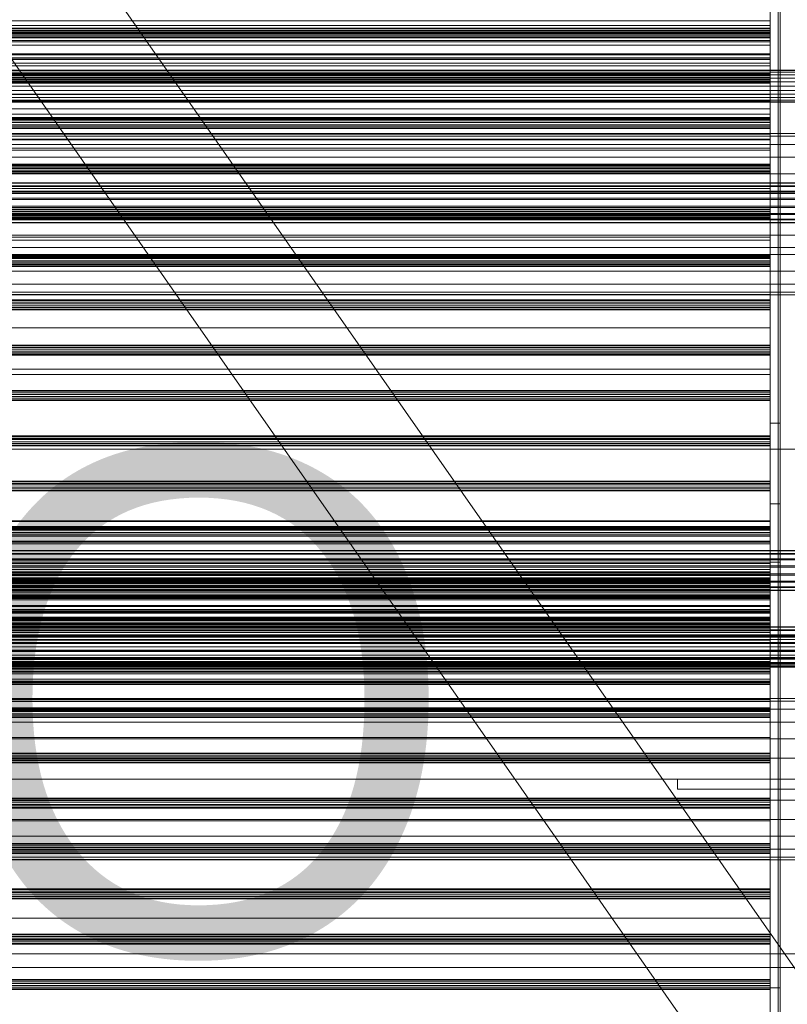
# Model space of a CAD drawing. Header units: millimetres. Extents: x -4738 to 65662, y -68080 to 6847.
# Tile 405 of 656: x 878 to 1258, y -33625 to -33137. Entities that reach past the tile are written whole.
import ezdxf

# ---------------------------------------------------------------- set-up
doc = ezdxf.new("R2010")
doc.units = ezdxf.units.MM
for name, color, linetype, lineweight in [('COTAS_O', 1, 'Continuous', 0), ('frontal_C03', 7, 'Continuous', 0), ('frontal_secador', 7, 'Continuous', 0), ('frontal_tolva', 7, 'Continuous', 0)]:
    doc.layers.add(name, color=color, linetype=linetype, lineweight=lineweight)
doc.dimstyles.new('R19_100', dxfattribs={"dimtxt": 250, "dimasz": 150, "dimexe": 150, "dimexo": 80, "dimgap": 100, "dimtad": 1, "dimtih": 1, "dimtoh": 1, "dimdsep": 46, "dimcen": 0.09, "dimadec": 0, "dimazin": 0, "dimtfac": 1, "dimtdec": 4, "dimtofl": 0, "dimtmove": 0, "dimatfit": 3, "dimfxl": 1, "dimtolj": 1, "dimtzin": 0, "dimarcsym": 0})

# ---------------------------------------------------------------- blocks, each defined once
blk = doc.blocks.new('DIM_R30_48')
at = {"layer": 'COTAS_O'}
for p, q in [((-1725, -33700), (-1575, -33655)), ((1725, -33700), (1575, -33655)), ((-1725, -34400), (-1725, -33700)), ((-1725, -33700), (1725, -33700)), ((-1725, -33700), (-1575, -33745)), ((1725, -33700), (1575, -33745)), ((1725, -34400), (1725, -33700))]:
    blk.add_line(p, q, dxfattribs=at)
blk.add_text('3450 O', height=250, dxfattribs=at).set_placement((0, -33600))

msp = doc.modelspace()

# ---------------------------------------------------------------- linework, layer by layer
at = {"layer": 'frontal_C03'}
for p, q in [((1250, -34946.422), (1250, -32331.232)), ((1254, -32331.232), (1254, -34946.422)), ((1250, -32430.626), (1250, -35045.817)), ((1254, -35045.817), (1254, -32430.626)), ((1250, -33141.22), (-1250, -33141.22)), ((1250, -33141.536), (-1250, -33141.536)), ((1250, -33142.33), (-1250, -33142.33)), ((-1250, -33143.095), (1250, -33143.095)), ((1250, -33142.33), (1250, -33141.22)), ((1250, -33141.22), (1250, -33141.536)), ((1250, -33141.536), (1250, -33143.095)), ((1250, -33144.217), (1250, -33142.33)), ((1250, -33143.095), (1250, -33144.982)), ((1250, -33144.217), (-1250, -33144.217)), ((1250, -33144.982), (-1250, -33144.982)), ((1250, -33145.776), (-1250, -33145.776)), ((1250, -33146.092), (-1250, -33146.092)), ((1250, -33145.776), (1250, -33144.217)), ((1250, -33144.982), (1250, -33146.092)), ((1250, -33146.092), (1250, -33145.776)), ((1250, -33163.678), (-1250, -33163.678)), ((1250, -33163.994), (-1250, -33163.994)), ((1250, -33164.788), (-1250, -33164.788)), ((-1250, -33165.552), (1250, -33165.552)), ((1250, -33166.675), (-1250, -33166.675)), ((1250, -33167.439), (-1250, -33167.439)), ((1250, -33164.788), (1250, -33163.678)), ((1250, -33163.678), (1250, -33163.994)), ((1250, -33163.994), (1250, -33165.552)), ((1250, -33166.675), (1250, -33164.788)), ((1250, -33165.552), (1250, -33167.439)), ((1250, -33168.233), (1250, -33166.675)), ((1250, -33167.439), (1250, -33168.55)), ((1250, -33168.233), (-1250, -33168.233)), ((1250, -33168.55), (-1250, -33168.55)), ((1250, -33168.55), (1250, -33168.233)), ((1250, -33186.135), (-1250, -33186.135)), ((1250, -33186.452), (-1250, -33186.452)), ((1250, -33187.246), (1250, -33186.135)), ((1250, -33186.135), (1250, -33186.452)), ((1250, -33186.452), (1250, -33188.01)), ((1250, -33187.246), (-1250, -33187.246)), ((-1250, -33188.01), (1250, -33188.01)), ((1250, -33189.133), (-1250, -33189.133)), ((1250, -33189.897), (-1250, -33189.897)), ((1250, -33190.691), (-1250, -33190.691)), ((1250, -33191.007), (-1250, -33191.007)), ((1250, -33189.133), (1250, -33187.246)), ((1250, -33188.01), (1250, -33189.897)), ((1250, -33190.691), (1250, -33189.133)), ((1250, -33189.897), (1250, -33191.007)), ((1250, -33191.007), (1250, -33190.691)), ((1250, -33196.287), (-1250, -33196.287)), ((1250, -33196.664), (-1250, -33196.664)), ((1250, -33196.664), (1250, -33196.287)), ((1250, -33196.287), (1250, -33200.715)), ((1250, -33201.788), (1250, -33196.664)), ((1250, -33200.715), (-1250, -33200.715)), ((1250, -33200.715), (1250, -33209.274)), ((1250, -33201.788), (-1250, -33201.788)), ((1250, -33210.879), (1250, -33201.788)), ((1250, -33208.593), (-1250, -33208.593)), ((1250, -33208.909), (-1250, -33208.909)), ((1250, -33209.274), (-1250, -33209.274)), ((1250, -33209.703), (-1250, -33209.703)), ((-1250, -33210.467), (1250, -33210.467)), ((1250, -33210.879), (-1250, -33210.879)), ((1250, -33209.703), (1250, -33208.593)), ((1250, -33208.593), (1250, -33208.909)), ((1250, -33208.909), (1250, -33210.467)), ((1250, -33209.274), (1250, -33220.66)), ((1250, -33211.59), (1250, -33209.703)), ((1250, -33210.467), (1250, -33212.355)), ((1250, -33222.553), (1250, -33210.879)), ((1250, -33211.59), (-1250, -33211.59)), ((1250, -33212.355), (-1250, -33212.355)), ((1250, -33213.149), (-1250, -33213.149)), ((1250, -33213.465), (-1250, -33213.465)), ((1250, -33213.149), (1250, -33211.59)), ((1250, -33212.355), (1250, -33213.465)), ((1250, -33213.465), (1250, -33213.149)), ((1496, -33217.984), (-1496, -33217.984)), ((1496, -33218.102), (-1496, -33218.102)), ((1496, -33219.368), (-1496, -33219.368)), ((1496, -33219.703), (-1496, -33219.703)), ((-1250, -33220.66), (1250, -33220.66)), ((1250, -33220.66), (1250, -33233.14)), ((1496, -33222.043), (-1496, -33222.043)), ((1496, -33222.544), (-1496, -33222.544)), ((-1496, -33225.601), (1496, -33225.601)), ((1250, -33222.553), (-1250, -33222.553)), ((1250, -33235.033), (1250, -33222.553)), ((1496, -33226.192), (-1496, -33226.192)), ((1496, -33229.501), (-1496, -33229.501)), ((1496, -33230.092), (-1496, -33230.092)), ((1496, -33233.149), (-1496, -33233.149)), ((1496, -33233.65), (-1496, -33233.65)), ((1250, -33231.05), (-1250, -33231.05)), ((1250, -33231.367), (-1250, -33231.367)), ((1250, -33232.161), (-1250, -33232.161)), ((-1250, -33232.925), (1250, -33232.925)), ((1250, -33233.14), (-1250, -33233.14)), ((1250, -33234.048), (-1250, -33234.048)), ((1250, -33234.812), (-1250, -33234.812)), ((1250, -33235.033), (-1250, -33235.033)), ((1250, -33235.606), (-1250, -33235.606)), ((1250, -33232.161), (1250, -33231.05)), ((1250, -33231.05), (1250, -33231.367)), ((1250, -33231.367), (1250, -33232.925)), ((1250, -33234.048), (1250, -33232.161)), ((1250, -33232.925), (1250, -33234.812)), ((1250, -33233.14), (1250, -33244.814)), ((1250, -33235.606), (1250, -33234.048)), ((1250, -33234.812), (1250, -33235.923)), ((1250, -33246.419), (1250, -33235.033)), ((1250, -33235.923), (1250, -33235.606)), ((1496, -33235.99), (-1496, -33235.99)), ((1496, -33236.325), (-1496, -33236.325)), ((1496, -33237.591), (-1496, -33237.591)), ((1496, -33237.709), (-1496, -33237.709)), ((1250, -33235.923), (-1250, -33235.923)), ((1250, -33244.814), (-1250, -33244.814)), ((1250, -33244.814), (1250, -33253.905)), ((1250, -33246.419), (-1250, -33246.419)), ((1250, -33254.977), (1250, -33246.419)), ((1250, -33253.508), (-1250, -33253.508)), ((1250, -33253.825), (-1250, -33253.825)), ((1250, -33253.905), (-1250, -33253.905)), ((1250, -33254.619), (-1250, -33254.619)), ((1250, -33254.977), (-1250, -33254.977)), ((-1250, -33255.383), (1250, -33255.383)), ((1250, -33254.619), (1250, -33253.508)), ((1250, -33253.508), (1250, -33253.825)), ((1250, -33253.825), (1250, -33255.383)), ((1250, -33253.905), (1250, -33259.029)), ((1250, -33256.506), (1250, -33254.619)), ((1250, -33259.406), (1250, -33254.977)), ((1250, -33255.383), (1250, -33257.27)), ((1250, -33256.506), (-1250, -33256.506)), ((1250, -33257.27), (-1250, -33257.27)), ((1250, -33258.064), (-1250, -33258.064)), ((1250, -33258.38), (-1250, -33258.38)), ((1250, -33259.029), (-1250, -33259.029)), ((1250, -33259.406), (-1250, -33259.406)), ((1250, -33258.064), (1250, -33256.506)), ((1250, -33257.27), (1250, -33258.38)), ((1250, -33258.38), (1250, -33258.064)), ((1250, -33259.029), (1250, -33259.406)), ((1250, -33275.966), (-1250, -33275.966)), ((1250, -33276.282), (-1250, -33276.282)), ((1250, -33277.076), (-1250, -33277.076)), ((-1250, -33277.84), (1250, -33277.84)), ((1250, -33278.963), (-1250, -33278.963)), ((1250, -33279.727), (-1250, -33279.727)), ((1250, -33277.076), (1250, -33275.966)), ((1250, -33275.966), (1250, -33276.282)), ((1250, -33276.282), (1250, -33277.84)), ((1250, -33278.963), (1250, -33277.076)), ((1250, -33277.84), (1250, -33279.727)), ((1250, -33280.521), (1250, -33278.963)), ((1250, -33279.727), (1250, -33280.838)), ((1250, -33280.521), (-1250, -33280.521)), ((1250, -33280.838), (-1250, -33280.838)), ((1250, -33280.838), (1250, -33280.521)), ((1250, -33298.423), (-1250, -33298.423)), ((1250, -33298.74), (-1250, -33298.74)), ((1250, -33299.534), (1250, -33298.423)), ((1250, -33298.423), (1250, -33298.74)), ((1250, -33298.74), (1250, -33300.298)), ((1250, -33299.534), (-1250, -33299.534)), ((-1250, -33300.298), (1250, -33300.298)), ((1250, -33301.421), (-1250, -33301.421)), ((1250, -33302.185), (-1250, -33302.185)), ((1250, -33302.979), (-1250, -33302.979)), ((1250, -33303.296), (-1250, -33303.296)), ((1250, -33301.421), (1250, -33299.534)), ((1250, -33300.298), (1250, -33302.185)), ((1250, -33302.979), (1250, -33301.421)), ((1250, -33302.185), (1250, -33303.296)), ((1250, -33303.296), (1250, -33302.979)), ((1250, -33320.881), (-1250, -33320.881)), ((1250, -33321.197), (-1250, -33321.197)), ((1250, -33321.991), (-1250, -33321.991)), ((-1250, -33322.756), (1250, -33322.756)), ((1250, -33321.991), (1250, -33320.881)), ((1250, -33320.881), (1250, -33321.197)), ((1250, -33321.197), (1250, -33322.756)), ((1250, -33323.879), (1250, -33321.991)), ((1250, -33322.756), (1250, -33324.643)), ((1250, -33323.879), (-1250, -33323.879)), ((1250, -33324.643), (-1250, -33324.643)), ((1250, -33325.437), (-1250, -33325.437)), ((1250, -33325.753), (-1250, -33325.753)), ((1250, -33325.437), (1250, -33323.879)), ((1250, -33324.643), (1250, -33325.753)), ((1250, -33325.753), (1250, -33325.437)), ((1250, -33343.339), (-1250, -33343.339)), ((1250, -33343.655), (-1250, -33343.655)), ((1250, -33344.449), (-1250, -33344.449)), ((-1250, -33345.213), (1250, -33345.213)), ((1250, -33346.336), (-1250, -33346.336)), ((1250, -33347.1), (-1250, -33347.1)), ((1250, -33347.894), (-1250, -33347.894)), ((1250, -33344.449), (1250, -33343.339)), ((1250, -33343.339), (1250, -33343.655)), ((1250, -33343.655), (1250, -33345.213)), ((1250, -33346.336), (1250, -33344.449)), ((1250, -33345.213), (1250, -33347.1)), ((1250, -33347.894), (1250, -33346.336)), ((1250, -33347.1), (1250, -33348.211)), ((1250, -33348.211), (1250, -33347.894)), ((1250, -33348.211), (-1250, -33348.211)), ((1250, -33365.796), (-1250, -33365.796)), ((1250, -33366.113), (-1250, -33366.113)), ((1250, -33366.907), (-1250, -33366.907)), ((-1250, -33367.671), (1250, -33367.671)), ((1250, -33366.907), (1250, -33365.796)), ((1250, -33365.796), (1250, -33366.113)), ((1250, -33366.113), (1250, -33367.671)), ((1250, -33368.794), (1250, -33366.907)), ((1250, -33367.671), (1250, -33369.558)), ((1250, -33368.794), (-1250, -33368.794)), ((1250, -33369.558), (-1250, -33369.558)), ((1250, -33370.352), (-1250, -33370.352)), ((1250, -33370.668), (-1250, -33370.668)), ((1250, -33370.352), (1250, -33368.794)), ((1250, -33369.558), (1250, -33370.668)), ((1250, -33370.668), (1250, -33370.352)), ((1250, -33385.414), (-1250, -33385.414)), ((1250, -33385.708), (-1250, -33385.708)), ((1250, -33385.708), (1250, -33385.414)), ((1250, -33385.414), (1250, -33388.874)), ((1250, -33389.711), (1250, -33385.708)), ((1250, -33388.254), (-1250, -33388.254)), ((1250, -33388.57), (-1250, -33388.57)), ((1250, -33388.874), (-1250, -33388.874)), ((1250, -33389.364), (-1250, -33389.364)), ((1250, -33389.711), (-1250, -33389.711)), ((-1250, -33390.129), (1250, -33390.129)), ((1250, -33391.251), (-1250, -33391.251)), ((1250, -33392.016), (-1250, -33392.016)), ((1250, -33389.364), (1250, -33388.254)), ((1250, -33388.254), (1250, -33388.57)), ((1250, -33388.57), (1250, -33390.129)), ((1250, -33388.874), (1250, -33395.56)), ((1250, -33391.251), (1250, -33389.364)), ((1250, -33396.814), (1250, -33389.711)), ((1250, -33390.129), (1250, -33392.016)), ((1250, -33392.81), (1250, -33391.251)), ((1250, -33392.016), (1250, -33393.126)), ((1250, -33392.81), (-1250, -33392.81)), ((1250, -33393.126), (-1250, -33393.126)), ((1250, -33395.56), (-1250, -33395.56)), ((1250, -33396.814), (-1250, -33396.814)), ((1250, -33393.126), (1250, -33392.81)), ((1250, -33395.56), (1250, -33404.455)), ((1250, -33405.934), (1250, -33396.814)), ((1496, -33400.208), (-1496, -33400.208)), ((1496, -33400.325), (-1496, -33400.325)), ((1496, -33401.591), (-1496, -33401.591)), ((1496, -33401.926), (-1496, -33401.926)), ((1496, -33404.266), (-1496, -33404.266)), ((1496, -33404.767), (-1496, -33404.767)), ((-1250, -33404.455), (1250, -33404.455)), ((1250, -33405.934), (-1250, -33405.934)), ((1250, -33404.455), (1250, -33414.205)), ((1250, -33415.684), (1250, -33405.934)), ((-1496, -33407.824), (1496, -33407.824)), ((1496, -33408.416), (-1496, -33408.416)), ((1250, -33410.711), (-1250, -33410.711)), ((1250, -33411.028), (-1250, -33411.028)), ((1250, -33411.822), (1250, -33410.711)), ((1250, -33410.711), (1250, -33411.028)), ((1250, -33411.028), (1250, -33412.586)), ((1496, -33411.724), (-1496, -33411.724)), ((1496, -33412.316), (-1496, -33412.316)), ((1496, -33415.372), (-1496, -33415.372)), ((1496, -33415.874), (-1496, -33415.874)), ((1250, -33411.822), (-1250, -33411.822)), ((-1250, -33412.586), (1250, -33412.586)), ((1250, -33413.709), (-1250, -33413.709)), ((1250, -33414.205), (-1250, -33414.205)), ((1250, -33414.473), (-1250, -33414.473)), ((1250, -33415.267), (-1250, -33415.267)), ((1250, -33415.584), (-1250, -33415.584)), ((1250, -33415.684), (-1250, -33415.684)), ((1250, -33416.372), (-1250, -33416.372)), ((1250, -33413.709), (1250, -33411.822)), ((1250, -33412.586), (1250, -33414.473)), ((1250, -33415.267), (1250, -33413.709)), ((1250, -33414.205), (1250, -33423.326)), ((1250, -33414.473), (1250, -33415.584)), ((1250, -33415.584), (1250, -33415.267)), ((1250, -33424.58), (1250, -33415.684)), ((1250, -33416.749), (1250, -33416.372)), ((1250, -33416.372), (1250, -33420.8)), ((1496, -33418.213), (-1496, -33418.213)), ((1496, -33418.548), (-1496, -33418.548)), ((1496, -33419.814), (-1496, -33419.814)), ((1496, -33419.932), (-1496, -33419.932)), ((1250, -33416.749), (-1250, -33416.749)), ((1250, -33420.8), (-1250, -33420.8)), ((1250, -33421.872), (1250, -33416.749)), ((1250, -33420.8), (1250, -33429.359)), ((1250, -33421.872), (-1250, -33421.872)), ((1250, -33423.326), (-1250, -33423.326)), ((1250, -33424.58), (-1250, -33424.58)), ((1250, -33430.963), (1250, -33421.872)), ((1250, -33423.326), (1250, -33430.428)), ((1250, -33431.266), (1250, -33424.58)), ((1250, -33429.359), (-1250, -33429.359)), ((1250, -33430.428), (-1250, -33430.428)), ((1250, -33430.963), (-1250, -33430.963)), ((1250, -33429.359), (1250, -33440.745)), ((1250, -33430.428), (1250, -33434.431)), ((1250, -33442.637), (1250, -33430.963)), ((1250, -33431.266), (-1250, -33431.266)), ((1250, -33433.169), (-1250, -33433.169)), ((1250, -33433.486), (-1250, -33433.486)), ((1250, -33434.28), (-1250, -33434.28)), ((1250, -33434.431), (-1250, -33434.431)), ((1250, -33434.725), (-1250, -33434.725)), ((-1250, -33435.044), (1250, -33435.044)), ((1250, -33434.725), (1250, -33431.266)), ((1250, -33434.28), (1250, -33433.169)), ((1250, -33433.169), (1250, -33433.486)), ((1250, -33433.486), (1250, -33435.044)), ((1250, -33436.167), (1250, -33434.28)), ((1250, -33434.431), (1250, -33434.725)), ((1250, -33435.044), (1250, -33436.931)), ((1496, -33438.069), (-1496, -33438.069)), ((1496, -33438.187), (-1496, -33438.187)), ((1496, -33439.453), (-1496, -33439.453)), ((1496, -33439.788), (-1496, -33439.788)), ((1250, -33436.167), (-1250, -33436.167)), ((1250, -33436.931), (-1250, -33436.931)), ((1250, -33437.725), (-1250, -33437.725)), ((1250, -33438.041), (-1250, -33438.041)), ((-1250, -33440.745), (1250, -33440.745)), ((1250, -33437.725), (1250, -33436.167)), ((1250, -33436.931), (1250, -33438.041)), ((1250, -33438.041), (1250, -33437.725)), ((1250, -33440.745), (1250, -33453.225)), ((1496, -33442.127), (-1496, -33442.127)), ((1496, -33442.629), (-1496, -33442.629)), ((-1496, -33445.685), (1496, -33445.685)), ((1250, -33442.637), (-1250, -33442.637)), ((1250, -33455.118), (1250, -33442.637)), ((1496, -33446.277), (-1496, -33446.277)), ((1496, -33449.585), (-1496, -33449.585)), ((1496, -33450.177), (-1496, -33450.177)), ((1496, -33453.234), (-1496, -33453.234)), ((1496, -33453.735), (-1496, -33453.735)), ((1250, -33453.225), (-1250, -33453.225)), ((1250, -33455.118), (-1250, -33455.118)), ((1250, -33453.225), (1250, -33464.899)), ((1250, -33466.504), (1250, -33455.118)), ((1496, -33456.075), (-1496, -33456.075)), ((1496, -33456.41), (-1496, -33456.41)), ((1496, -33457.676), (-1496, -33457.676)), ((1496, -33457.793), (-1496, -33457.793)), ((1250, -33455.627), (-1250, -33455.627)), ((1250, -33455.943), (-1250, -33455.943)), ((1250, -33456.737), (-1250, -33456.737)), ((-1250, -33457.501), (1250, -33457.501)), ((1250, -33458.624), (-1250, -33458.624)), ((1250, -33459.388), (-1250, -33459.388)), ((1250, -33460.182), (-1250, -33460.182)), ((1250, -33456.737), (1250, -33455.627)), ((1250, -33455.627), (1250, -33455.943)), ((1250, -33455.943), (1250, -33457.501)), ((1250, -33458.624), (1250, -33456.737)), ((1250, -33457.501), (1250, -33459.388)), ((1250, -33460.182), (1250, -33458.624)), ((1250, -33459.388), (1250, -33460.499)), ((1250, -33460.499), (1250, -33460.182)), ((1250, -33460.499), (-1250, -33460.499)), ((1250, -33464.899), (-1250, -33464.899)), ((1250, -33464.899), (1250, -33473.99)), ((1250, -33466.504), (-1250, -33466.504)), ((1250, -33475.062), (1250, -33466.504)), ((1250, -33473.99), (-1250, -33473.99)), ((1250, -33473.99), (1250, -33479.114)), ((1250, -33475.062), (-1250, -33475.062)), ((1250, -33478.084), (-1250, -33478.084)), ((1250, -33478.401), (-1250, -33478.401)), ((1250, -33479.114), (-1250, -33479.114)), ((1250, -33479.195), (-1250, -33479.195)), ((1250, -33479.49), (-1250, -33479.49)), ((1250, -33479.49), (1250, -33475.062)), ((1250, -33479.195), (1250, -33478.084)), ((1250, -33478.084), (1250, -33478.401)), ((1250, -33478.401), (1250, -33479.959)), ((1250, -33479.114), (1250, -33479.49)), ((1250, -33481.082), (1250, -33479.195)), ((-1250, -33479.959), (1250, -33479.959)), ((1250, -33481.082), (-1250, -33481.082)), ((1250, -33481.846), (-1250, -33481.846)), ((1250, -33482.64), (-1250, -33482.64)), ((1250, -33482.957), (-1250, -33482.957)), ((1250, -33479.959), (1250, -33481.846)), ((1250, -33482.64), (1250, -33481.082)), ((1250, -33481.846), (1250, -33482.957)), ((1250, -33482.957), (1250, -33482.64)), ((1250, -33500.542), (-1250, -33500.542)), ((1250, -33500.858), (-1250, -33500.858)), ((1250, -33501.652), (-1250, -33501.652)), ((-1250, -33502.417), (1250, -33502.417)), ((1250, -33503.54), (-1250, -33503.54)), ((1250, -33504.304), (-1250, -33504.304)), ((1250, -33501.652), (1250, -33500.542)), ((1250, -33500.542), (1250, -33500.858)), ((1250, -33500.858), (1250, -33502.417)), ((1250, -33503.54), (1250, -33501.652)), ((1250, -33502.417), (1250, -33504.304)), ((1250, -33505.098), (1250, -33503.54)), ((1250, -33504.304), (1250, -33505.414)), ((1250, -33505.098), (-1250, -33505.098)), ((1250, -33505.414), (-1250, -33505.414)), ((1250, -33505.414), (1250, -33505.098)), ((1250, -33523), (-1250, -33523)), ((1250, -33523.316), (-1250, -33523.316)), ((1250, -33524.11), (1250, -33523)), ((1250, -33523), (1250, -33523.316)), ((1250, -33523.316), (1250, -33524.874)), ((1250, -33524.11), (-1250, -33524.11)), ((-1250, -33524.874), (1250, -33524.874)), ((1250, -33525.997), (-1250, -33525.997)), ((1250, -33526.761), (-1250, -33526.761)), ((1250, -33527.555), (-1250, -33527.555)), ((1250, -33527.872), (-1250, -33527.872)), ((1250, -33525.997), (1250, -33524.11)), ((1250, -33524.874), (1250, -33526.761)), ((1250, -33527.555), (1250, -33525.997)), ((1250, -33526.761), (1250, -33527.872)), ((1250, -33527.872), (1250, -33527.555)), ((1250, -33545.457), (-1250, -33545.457)), ((1250, -33545.774), (-1250, -33545.774)), ((1250, -33546.568), (-1250, -33546.568)), ((-1250, -33547.332), (1250, -33547.332)), ((1250, -33546.568), (1250, -33545.457)), ((1250, -33545.457), (1250, -33545.774)), ((1250, -33545.774), (1250, -33547.332)), ((1250, -33548.455), (1250, -33546.568)), ((1250, -33547.332), (1250, -33549.219)), ((1250, -33548.455), (-1250, -33548.455)), ((1250, -33549.219), (-1250, -33549.219)), ((1250, -33550.013), (-1250, -33550.013)), ((1250, -33550.329), (-1250, -33550.329)), ((1250, -33550.013), (1250, -33548.455)), ((1250, -33549.219), (1250, -33550.329)), ((1250, -33550.329), (1250, -33550.013)), ((1250, -33567.915), (-1250, -33567.915)), ((1250, -33568.231), (-1250, -33568.231)), ((1250, -33569.025), (-1250, -33569.025)), ((-1250, -33569.79), (1250, -33569.79)), ((1250, -33570.912), (-1250, -33570.912)), ((1250, -33571.677), (-1250, -33571.677)), ((1250, -33572.471), (-1250, -33572.471)), ((1250, -33569.025), (1250, -33567.915)), ((1250, -33567.915), (1250, -33568.231)), ((1250, -33568.231), (1250, -33569.79)), ((1250, -33570.912), (1250, -33569.025)), ((1250, -33569.79), (1250, -33571.677)), ((1250, -33572.471), (1250, -33570.912)), ((1250, -33571.677), (1250, -33572.787)), ((1250, -33572.787), (1250, -33572.471)), ((1250, -33572.787), (-1250, -33572.787)), ((1250, -33590.372), (-1250, -33590.372)), ((1250, -33590.689), (-1250, -33590.689)), ((1250, -33591.483), (-1250, -33591.483)), ((1250, -33591.483), (1250, -33590.372)), ((1250, -33590.372), (1250, -33590.689)), ((1250, -33590.689), (1250, -33592.247)), ((1250, -33593.37), (1250, -33591.483)), ((-1250, -33592.247), (1250, -33592.247)), ((1250, -33593.37), (-1250, -33593.37)), ((1250, -33594.134), (-1250, -33594.134)), ((1250, -33594.928), (-1250, -33594.928)), ((1250, -33595.245), (-1250, -33595.245)), ((1250, -33592.247), (1250, -33594.134)), ((1250, -33594.928), (1250, -33593.37)), ((1250, -33594.134), (1250, -33595.245)), ((1250, -33595.245), (1250, -33594.928)), ((1250, -33612.83), (-1250, -33612.83)), ((1250, -33613.147), (-1250, -33613.147)), ((1250, -33613.941), (-1250, -33613.941)), ((-1250, -33614.705), (1250, -33614.705)), ((1250, -33615.828), (-1250, -33615.828)), ((1250, -33616.592), (-1250, -33616.592)), ((1250, -33613.941), (1250, -33612.83)), ((1250, -33612.83), (1250, -33613.147)), ((1250, -33613.147), (1250, -33614.705)), ((1250, -33615.828), (1250, -33613.941)), ((1250, -33614.705), (1250, -33616.592)), ((1250, -33617.386), (1250, -33615.828)), ((1250, -33616.592), (1250, -33617.702)), ((1250, -33617.386), (-1250, -33617.386)), ((1250, -33617.702), (-1250, -33617.702)), ((1250, -33617.702), (1250, -33617.386))]:
    msp.add_line(p, q, dxfattribs=at)
at = {"layer": 'frontal_secador'}
for p, q in [((1250, -33250), (1250, -33000)), ((1250, -33350), (1250, -33075)), ((1255, -33350), (1255, -33075)), ((1250, -33337), (1250, -33097)), ((1250, -33097), (1250, -33166)), ((1255, -33097), (1255, -33337)), ((1255, -33166), (1255, -33097)), ((1250, -33137.611), (-1250, -33137.611)), ((1250, -33139.918), (1250, -33137.611)), ((1250, -33139.918), (-1250, -33139.918)), ((1250, -33143.65), (1250, -33139.918)), ((-1250, -33143.65), (1250, -33143.65)), ((1250, -33144), (-1250, -33144)), ((1250, -33147.382), (-1250, -33147.382)), ((-1250, -33148), (1250, -33148)), ((1250, -33147.382), (1250, -33143.65)), ((1250, -33156), (1250, -33144)), ((1250, -33144), (1250, -33148)), ((1250, -33147.382), (1250, -33149.689)), ((1250, -33148), (1250, -33160)), ((1250, -33149.689), (-1250, -33149.689)), ((1250, -33154), (-1250, -33154)), ((1250, -33154.545), (-1250, -33154.545)), ((1250, -33156), (-1250, -33156)), ((1250, -33156.144), (-1250, -33156.144)), ((1250, -33156.709), (-1250, -33156.709)), ((1250, -33156.709), (1250, -33154)), ((1250, -33154.545), (1250, -33154)), ((1250, -33156.144), (1250, -33154.545)), ((1250, -33396), (1250, -33156)), ((1250, -33156), (1250, -33162)), ((1250, -33156), (1250, -33160)), ((1250, -33158.686), (1250, -33156.144)), ((1250, -33164.651), (1250, -33156.709)), ((1320, -33162), (-1320, -33162)), ((1320, -33162.273), (-1320, -33162.273)), ((1250, -33158.686), (-1250, -33158.686)), ((1250, -33160), (-1250, -33160)), ((1250, -33162), (-1250, -33162)), ((1250, -33162), (1250, -33158.686)), ((1250, -33165.859), (1250, -33162)), ((1250, -33402), (1250, -33162)), ((1250, -33162), (1250, -33166)), ((1320, -33163.072), (-1320, -33163.072)), ((1320, -33164.343), (-1320, -33164.343)), ((1320, -33166), (-1320, -33166)), ((1250, -33164.651), (-1250, -33164.651)), ((1250, -33165.859), (-1250, -33165.859)), ((-1250, -33166), (1250, -33166)), ((1250, -33177.285), (1250, -33164.651)), ((1250, -33170), (1250, -33165.859)), ((1250, -33166), (1250, -33406)), ((1255, -33166), (1250, -33166)), ((1255, -33406), (1255, -33166)), ((1320, -33167.929), (-1320, -33167.929)), ((-1320, -33170), (1320, -33170)), ((1320, -33172.071), (-1320, -33172.071)), ((-1250, -33170), (1250, -33170)), ((1250, -33174.141), (1250, -33170)), ((1320, -33174), (-1320, -33174)), ((1320, -33175.657), (-1320, -33175.657)), ((1320, -33176.928), (-1320, -33176.928)), ((1250, -33174.141), (-1250, -33174.141)), ((1250, -33177.285), (-1250, -33177.285)), ((1250, -33174.141), (1250, -33178)), ((1250, -33193.75), (1250, -33177.285)), ((1320, -33177.727), (-1320, -33177.727)), ((1320, -33178), (-1320, -33178)), ((1250, -33178), (-1250, -33178)), ((1250, -33181.314), (-1250, -33181.314)), ((1250, -33178), (1250, -33181.314)), ((1250, -33181.314), (1250, -33183.856)), ((1250, -33183.856), (-1250, -33183.856)), ((1250, -33185.455), (-1250, -33185.455)), ((1250, -33186), (-1250, -33186)), ((1250, -33183.856), (1250, -33185.455)), ((1250, -33185.455), (1250, -33186)), ((1360, -33193.5), (-1360, -33193.5)), ((1360, -33194.863), (-1360, -33194.863)), ((1250, -33193.75), (-1250, -33193.75)), ((1250, -33212.924), (1250, -33193.75)), ((1360, -33198.859), (-1360, -33198.859)), ((1360, -33205.216), (-1360, -33205.216)), ((1360, -33213.5), (-1360, -33213.5)), ((1250, -33212.924), (-1250, -33212.924)), ((1250, -33233.5), (1250, -33212.924)), ((1360, -33223.147), (-1360, -33223.147)), ((-1360, -33233.5), (1360, -33233.5)), ((-1250, -33233.5), (1250, -33233.5)), ((1250, -33254.076), (1250, -33233.5)), ((1360, -33243.853), (-1360, -33243.853)), ((-1400, -33250), (1400, -33250)), ((-1250, -33250), (1250, -33250)), ((1250, -33250), (1400, -33250)), ((1250, -33255), (1250, -33250)), ((1360, -33253.5), (-1360, -33253.5)), ((1250, -33254.076), (-1250, -33254.076)), ((-1250, -33255), (1250, -33255)), ((1250, -33254.076), (1250, -33273.25)), ((1250, -33345), (1250, -33255)), ((1360, -33261.784), (-1360, -33261.784)), ((1360, -33268.141), (-1360, -33268.141)), ((1360, -33272.137), (-1360, -33272.137)), ((1360, -33273.5), (-1360, -33273.5)), ((1250, -33273.25), (-1250, -33273.25)), ((1250, -33273.25), (1250, -33289.715)), ((1250, -33289.715), (-1250, -33289.715)), ((1250, -33289.715), (1250, -33302.349)), ((1250, -33302.349), (-1250, -33302.349)), ((1250, -33302.349), (1250, -33310.291)), ((1250, -33310.291), (-1250, -33310.291)), ((1250, -33313), (-1250, -33313)), ((1250, -33310.291), (1250, -33313)), ((1250, -33406), (1250, -33337)), ((1250, -33337), (1255, -33337)), ((1255, -33337), (1255, -33406)), ((-1250, -33345), (1250, -33345)), ((1250, -33350), (1250, -33345)), ((-1250, -33350), (1250, -33350)), ((1250, -33350), (1255, -33350)), ((1255, -33350), (1320, -33350)), ((1250, -33617), (1250, -33377)), ((1250, -33377), (1250, -33446)), ((1250, -33377), (1255, -33377)), ((1255, -33377), (1255, -33617)), ((1255, -33446), (1255, -33377)), ((-1250, -33396), (1250, -33396)), ((1250, -33396), (1250, -33402)), ((-1250, -33402), (1250, -33402)), ((-1250, -33405), (1250, -33405)), ((1250, -33406), (-1250, -33406)), ((-1250, -33406.659), (1250, -33406.659)), ((1250, -33402), (1250, -33406)), ((1250, -33406.659), (1250, -33402)), ((1250, -33402), (1250, -33405)), ((1250, -33405), (1250, -33409.659)), ((1250, -33406), (1255, -33406)), ((1250, -33406.659), (1250, -33409.659)), ((1250, -33411), (1250, -33406.659)), ((1250, -33409.659), (-1250, -33409.659)), ((-1250, -33411), (1250, -33411)), ((1250, -33409.659), (1250, -33414)), ((1250, -33411), (1250, -33414)), ((1250, -33414.728), (1250, -33411)), ((1250, -33414), (-1250, -33414)), ((-1250, -33414.728), (1250, -33414.728)), ((1250, -33414), (1250, -33417.728)), ((1250, -33414.728), (1250, -33417.728)), ((1250, -33417.588), (1250, -33414.728)), ((-1250, -33417.588), (1250, -33417.588)), ((1250, -33417.611), (-1250, -33417.611)), ((1250, -33417.728), (-1250, -33417.728)), ((-1250, -33419.387), (1250, -33419.387)), ((1250, -33419.918), (-1250, -33419.918)), ((-1250, -33420), (1250, -33420)), ((1250, -33420.588), (-1250, -33420.588)), ((1250, -33417.588), (1250, -33420.588)), ((1250, -33419.387), (1250, -33417.588)), ((1250, -33419.918), (1250, -33417.611)), ((1250, -33417.728), (1250, -33420.588)), ((1250, -33419.387), (1250, -33422.387)), ((1250, -33420), (1250, -33419.387)), ((1250, -33423.65), (1250, -33419.918)), ((1250, -33420), (1250, -33423)), ((1250, -33420.588), (1250, -33422.387)), ((1250, -33422.387), (-1250, -33422.387)), ((1250, -33423), (-1250, -33423)), ((-1250, -33423.65), (1250, -33423.65)), ((1250, -33424), (-1250, -33424)), ((1250, -33422.387), (1250, -33423)), ((1250, -33427.382), (1250, -33423.65)), ((1250, -33436), (1250, -33424)), ((1250, -33424), (1250, -33428)), ((1250, -33427.382), (-1250, -33427.382)), ((-1250, -33428), (1250, -33428)), ((1250, -33429.689), (-1250, -33429.689)), ((1250, -33427.382), (1250, -33429.689)), ((1250, -33428), (1250, -33440)), ((1250, -33434), (-1250, -33434)), ((1250, -33434.545), (-1250, -33434.545)), ((1250, -33436), (-1250, -33436)), ((1250, -33436.709), (1250, -33434)), ((1250, -33434.545), (1250, -33434)), ((1250, -33436.144), (1250, -33434.545)), ((1250, -33676), (1250, -33436)), ((1250, -33436), (1250, -33442)), ((1250, -33436), (1250, -33440)), ((1250, -33436.144), (-1250, -33436.144)), ((1250, -33436.709), (-1250, -33436.709)), ((1250, -33438.686), (-1250, -33438.686)), ((1250, -33440), (-1250, -33440)), ((1250, -33438.686), (1250, -33436.144)), ((1250, -33444.651), (1250, -33436.709)), ((1250, -33442), (1250, -33438.686)), ((1320, -33442), (-1320, -33442)), ((1320, -33442.273), (-1320, -33442.273)), ((1320, -33443.072), (-1320, -33443.072)), ((1320, -33444.343), (-1320, -33444.343)), ((1250, -33442), (-1250, -33442)), ((1250, -33444.651), (-1250, -33444.651)), ((1250, -33445.859), (1250, -33442)), ((1250, -33682), (1250, -33442)), ((1250, -33442), (1250, -33446)), ((1250, -33457.285), (1250, -33444.651)), ((1320, -33446), (-1320, -33446)), ((1320, -33447.929), (-1320, -33447.929)), ((-1320, -33450), (1320, -33450)), ((1250, -33445.859), (-1250, -33445.859)), ((-1250, -33446), (1250, -33446)), ((-1250, -33450), (1250, -33450)), ((1250, -33450), (1250, -33445.859)), ((1250, -33446), (1250, -33686)), ((1255, -33446), (1250, -33446)), ((1250, -33454.141), (1250, -33450)), ((1255, -33686), (1255, -33446)), ((1320, -33452.071), (-1320, -33452.071)), ((1320, -33454), (-1320, -33454)), ((1250, -33454.141), (-1250, -33454.141)), ((1250, -33454.141), (1250, -33458)), ((1320, -33455.657), (-1320, -33455.657)), ((1320, -33456.928), (-1320, -33456.928)), ((1320, -33457.727), (-1320, -33457.727)), ((1320, -33458), (-1320, -33458)), ((1250, -33457.285), (-1250, -33457.285)), ((1250, -33458), (-1250, -33458)), ((1250, -33473.75), (1250, -33457.285)), ((1250, -33458), (1250, -33461.314)), ((1250, -33461.314), (-1250, -33461.314)), ((1250, -33463.856), (-1250, -33463.856)), ((1250, -33461.314), (1250, -33463.856)), ((1250, -33463.856), (1250, -33465.455)), ((1250, -33465.455), (-1250, -33465.455)), ((1250, -33466), (-1250, -33466)), ((1250, -33465.455), (1250, -33466)), ((1360, -33473.5), (-1360, -33473.5)), ((1360, -33474.863), (-1360, -33474.863)), ((1250, -33473.75), (-1250, -33473.75)), ((1250, -33492.924), (1250, -33473.75)), ((1360, -33478.859), (-1360, -33478.859)), ((1360, -33485.216), (-1360, -33485.216)), ((1360, -33493.5), (-1360, -33493.5)), ((1250, -33492.924), (-1250, -33492.924)), ((1250, -33513.5), (1250, -33492.924)), ((1360, -33503.147), (-1360, -33503.147)), ((-1360, -33513.5), (1360, -33513.5)), ((-1250, -33513.5), (1250, -33513.5)), ((1204, -33513.5), (1267, -33513.5)), ((1204, -33518.5), (1204, -33513.5)), ((1250, -33534.076), (1250, -33513.5)), ((1204, -33518.5), (1267, -33518.5)), ((1360, -33523.853), (-1360, -33523.853)), ((1360, -33533.5), (-1360, -33533.5)), ((1250, -33534.076), (-1250, -33534.076)), ((1250, -33534.076), (1250, -33553.25)), ((1360, -33541.784), (-1360, -33541.784)), ((1360, -33548.141), (-1360, -33548.141)), ((1360, -33552.137), (-1360, -33552.137)), ((1360, -33553.5), (-1360, -33553.5)), ((1250, -33553.25), (-1250, -33553.25)), ((1250, -33553.25), (1250, -33569.715)), ((1250, -33569.715), (-1250, -33569.715)), ((1250, -33569.715), (1250, -33582.349)), ((1250, -33582.349), (-1250, -33582.349)), ((1250, -33582.349), (1250, -33590.291)), ((1250, -33590.291), (-1250, -33590.291)), ((1250, -33590.291), (1250, -33593)), ((1250, -33593), (-1250, -33593)), ((1250, -33686), (1250, -33617)), ((1250, -33617), (1255, -33617)), ((1255, -33617), (1255, -33686))]:
    msp.add_line(p, q, dxfattribs=at)
at = {"layer": 'frontal_tolva'}
for p, q in [((1769.584, -34332.806), (722.584, -32835.806)), ((1720.416, -34367.194), (673.416, -32870.194)), ((1725, -33600), (-1725, -33600)), ((1725, -33606.849), (-1725, -33606.849))]:
    msp.add_line(p, q, dxfattribs=at)

# ---------------------------------------------------------------- dimensions: what is measured, and where the dimension line sits
at = {"layer": 'COTAS_O'}
dim = msp.add_aligned_dim(p1=(-1725, -34400), p2=(1725, -34400), distance=700, text='<> O', dimstyle='R19_100', dxfattribs=at)
dim.commit()
dim.dimension.update_dxf_attribs({"geometry": 'DIM_R30_48', "text_midpoint": (0, -33700)})

doc.saveas('drawing.dxf')
